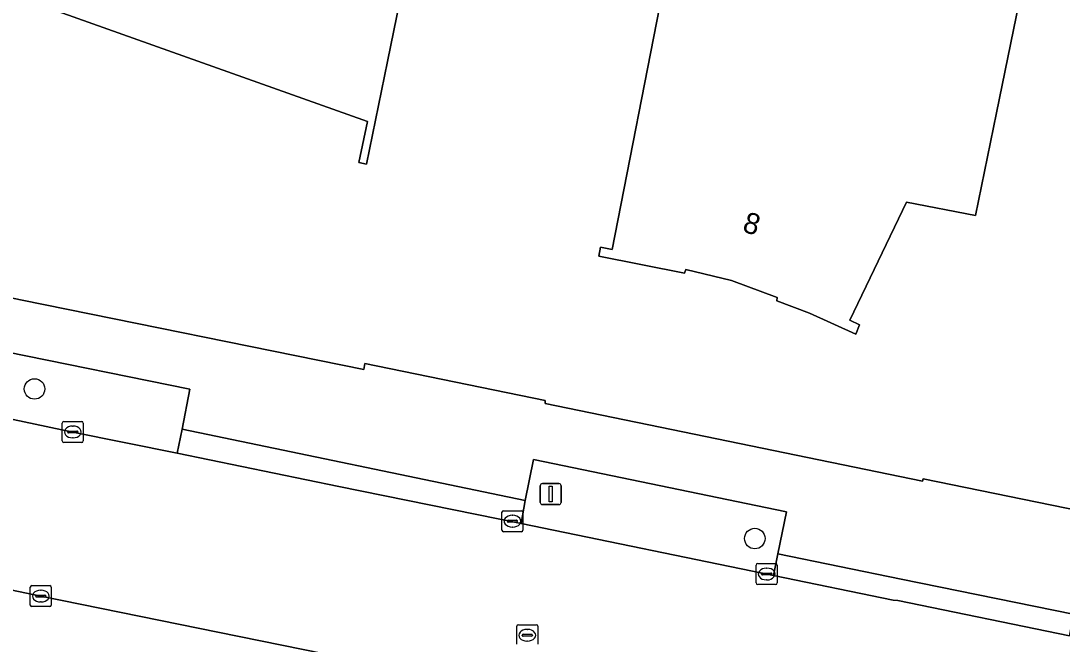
# Model space of a CAD drawing. Extents: x 157692 to 159674, y 381452 to 383291.
# Drawn here: x 158405.21 to 158454.89, y 382506.3 to 382536.02 of the extents above; entities that cross this region are included whole.
import ezdxf

# ---------------------------------------------------------------- set-up
doc = ezdxf.new("R2010")
doc.units = 0
for name, color, linetype in [('IMGEO_Berm_groen', 7, 'Continuous'), ('IMGEO_Boom', 7, 'Continuous'), ('IMGEO_Erf', 7, 'Continuous'), ('IMGEO_Kolk', 7, 'Continuous'), ('IMGEO_Pand', 7, 'Continuous'), ('IMGEO_Pand_nummerreeks', 7, 'Continuous'), ('IMGEO_Rijbaan_lokaal_gesloten', 7, 'Continuous'), ('IMGEO_Rioolput', 7, 'Continuous'), ('IMGEO_Verkeersbordpaal', 7, 'Continuous'), ('IMGEO_Voetpad_open', 7, 'Continuous')]:
    doc.layers.add(name, color=color, linetype=linetype)

msp = doc.modelspace()

# ---------------------------------------------------------------- linework, layer by layer
at = {"layer": 'IMGEO_Berm_groen'}
for points in [[(158404.512, 382520.235), (158397.343, 382521.703), (158396.948, 382519.807), (158396.686, 382518.681), (158403.558, 382517.279), (158407.689, 382516.417), (158412.665, 382515.4), (158412.913, 382516.552), (158413.282, 382518.467)], [(158429.668, 382515.105), (158429.271, 382513.144), (158429.075, 382512.06), (158441.115, 382509.579), (158441.325, 382510.606), (158441.735, 382512.608)]]:
    msp.add_lwpolyline(points, close=True, dxfattribs=at)
at = {"layer": 'IMGEO_Boom'}
for centre in [(158405.866, 382518.47), (158440.224, 382511.335)]:
    msp.add_circle(centre, 0.489, dxfattribs=at)
at = {"layer": 'IMGEO_Erf'}
msp.add_lwpolyline([(158433.635, 382587.514), (158422.704, 382534.083), (158421.702, 382529.184), (158421.332, 382529.263), (158421.754, 382531.222), (158401.249, 382538.524), (158402.764, 382545.932), (158401.107, 382546.252), (158402.108, 382551.151), (158410.506, 382592.231)], close=True, dxfattribs=at)
for points in [[(158462.005, 382581.709), (158451.755, 382531.636), (158450.752, 382526.737), (158447.463, 382527.381), (158444.756, 382521.748), (158445.225, 382521.52), (158445.041, 382521.082), (158442.837, 382522.088), (158441.272, 382522.672), (158441.299, 382522.835), (158439.114, 382523.648), (158436.929, 382524.162), (158436.872, 382523.989), (158432.789, 382524.806), (158432.859, 382525.232), (158433.42, 382525.121), (158435.814, 382537.414)], [(158195.722, 382566.191), (158274.782, 382549.891), (158311.051, 382542.412), (158311.095, 382542.581), (158321.419, 382540.176), (158391.337, 382525.614), (158405.273, 382522.711), (158421.57, 382519.396), (158421.623, 382519.691), (158430.232, 382517.917), (158430.22, 382517.771), (158448.226, 382514.066), (158448.261, 382514.179), (158456.419, 382512.52)]]:
    msp.add_lwpolyline(points, dxfattribs=at)
at = {"layer": 'IMGEO_Kolk'}
for p, q in [((158407.267, 382516.918), (158408.119, 382516.918)), ((158407.192, 382515.992), (158407.192, 382516.844)), ((158407.451, 382516.412), (158407.451, 382516.424)), ((158407.494, 382516.461), (158407.892, 382516.461)), ((158407.68, 382516.698), (158407.705, 382516.698)), ((158407.935, 382516.424), (158407.935, 382516.412)), ((158408.193, 382516.844), (158408.193, 382515.992)), ((158408.119, 382515.918), (158407.267, 382515.918)), ((158407.889, 382516.375), (158407.491, 382516.375)), ((158407.703, 382516.138), (158407.678, 382516.138)), ((158428.163, 382511.738), (158428.163, 382512.59)), ((158428.238, 382512.664), (158429.09, 382512.664)), ((158428.651, 382512.444), (158428.676, 382512.444)), ((158429.164, 382512.59), (158429.164, 382511.738)), ((158428.422, 382512.158), (158428.422, 382512.17)), ((158428.86, 382512.121), (158428.462, 382512.121)), ((158428.465, 382512.207), (158428.863, 382512.207)), ((158428.906, 382512.17), (158428.906, 382512.158)), ((158429.09, 382511.664), (158428.238, 382511.664)), ((158428.674, 382511.884), (158428.649, 382511.884)), ((158440.29, 382509.219), (158440.29, 382510.071)), ((158440.365, 382510.145), (158441.217, 382510.145)), ((158441.291, 382510.071), (158441.291, 382509.219)), ((158440.549, 382509.639), (158440.549, 382509.651)), ((158440.987, 382509.602), (158440.589, 382509.602)), ((158440.592, 382509.688), (158440.99, 382509.688)), ((158440.778, 382509.925), (158440.803, 382509.925)), ((158441.033, 382509.651), (158441.033, 382509.639)), ((158405.666, 382508.165), (158405.666, 382509.017)), ((158405.741, 382509.091), (158406.593, 382509.091)), ((158406.667, 382509.017), (158406.667, 382508.165)), ((158441.217, 382509.145), (158440.365, 382509.145)), ((158440.801, 382509.365), (158440.776, 382509.365)), ((158405.925, 382508.585), (158405.925, 382508.597)), ((158406.363, 382508.548), (158405.965, 382508.548)), ((158405.968, 382508.634), (158406.366, 382508.634)), ((158406.154, 382508.871), (158406.179, 382508.871)), ((158406.409, 382508.597), (158406.409, 382508.585)), ((158406.593, 382508.091), (158405.741, 382508.091)), ((158406.177, 382508.311), (158406.152, 382508.311))]:
    msp.add_line(p, q, dxfattribs=at)
for points in [[(158407.267, 382516.918), (158408.119, 382516.918)], [(158407.192, 382515.992), (158407.192, 382516.844)], [(158408.193, 382516.844), (158408.193, 382515.992)], [(158408.119, 382515.918), (158407.267, 382515.918)], [(158428.163, 382511.738), (158428.163, 382512.59)], [(158428.238, 382512.664), (158429.09, 382512.664)], [(158429.164, 382512.59), (158429.164, 382511.738)], [(158429.09, 382511.664), (158428.238, 382511.664)], [(158440.29, 382509.219), (158440.29, 382510.071)], [(158440.365, 382510.145), (158441.217, 382510.145)], [(158441.291, 382510.071), (158441.291, 382509.219)], [(158405.666, 382508.165), (158405.666, 382509.017)], [(158405.741, 382509.091), (158406.593, 382509.091)], [(158406.667, 382509.017), (158406.667, 382508.165)], [(158441.217, 382509.145), (158440.365, 382509.145)], [(158406.593, 382508.091), (158405.741, 382508.091)]]:
    msp.add_lwpolyline(points, dxfattribs=at)
for centre, radius, start, end in [((158407.269, 382516.842), 0.0765, 91.552, 178.448), ((158407.269, 382516.842), 0.0765, 91.552, 178.448), ((158408.117, 382516.842), 0.0765, 1.552, 88.448), ((158408.117, 382516.842), 0.0765, 1.552, 88.448), ((158407.491, 382516.421), 0.0403, 85.8775, 175.7526), ((158407.488, 382516.411), 0.0366, 178.938, 274.7102), ((158407.892, 382516.418), 0.043, 264.8664, 352.4533), ((158407.896, 382516.423), 0.0386, 1.7309, 96.639), ((158407.269, 382515.994), 0.0765, 181.552, 268.448), ((158407.269, 382515.994), 0.0765, 181.552, 268.448), ((158408.117, 382515.994), 0.0765, 271.552, 358.448), ((158408.117, 382515.994), 0.0765, 271.552, 358.448), ((158428.24, 382512.588), 0.0765, 91.552, 178.448), ((158428.24, 382512.588), 0.0765, 91.552, 178.448), ((158429.088, 382512.588), 0.0765, 1.552, 88.448), ((158429.088, 382512.588), 0.0765, 1.552, 88.448), ((158428.462, 382512.167), 0.0403, 85.8775, 175.7526), ((158428.459, 382512.157), 0.0366, 178.938, 274.7102), ((158428.863, 382512.164), 0.043, 264.8664, 352.4533), ((158428.867, 382512.169), 0.0386, 1.7309, 96.639), ((158428.24, 382511.74), 0.0765, 181.552, 268.448), ((158428.24, 382511.74), 0.0765, 181.552, 268.448), ((158429.088, 382511.74), 0.0765, 271.552, 358.448), ((158429.088, 382511.74), 0.0765, 271.552, 358.448), ((158440.367, 382510.069), 0.0765, 91.552, 178.448), ((158440.367, 382510.069), 0.0765, 91.552, 178.448), ((158441.215, 382510.069), 0.0765, 1.552, 88.448), ((158441.215, 382510.069), 0.0765, 1.552, 88.448), ((158440.589, 382509.648), 0.0403, 85.8775, 175.7526), ((158440.586, 382509.638), 0.0366, 178.938, 274.7102), ((158440.99, 382509.645), 0.043, 264.8664, 352.4533), ((158440.994, 382509.65), 0.0386, 1.7309, 96.639), ((158405.743, 382509.015), 0.0765, 91.552, 178.448), ((158405.743, 382509.015), 0.0765, 91.552, 178.448), ((158406.591, 382509.015), 0.0765, 1.552, 88.448), ((158406.591, 382509.015), 0.0765, 1.552, 88.448), ((158440.367, 382509.221), 0.0765, 181.552, 268.448), ((158440.367, 382509.221), 0.0765, 181.552, 268.448), ((158441.215, 382509.221), 0.0765, 271.552, 358.448), ((158441.215, 382509.221), 0.0765, 271.552, 358.448), ((158405.965, 382508.594), 0.0403, 85.8775, 175.7526), ((158405.962, 382508.584), 0.0366, 178.938, 274.7102), ((158406.366, 382508.591), 0.043, 264.8664, 352.4533), ((158406.37, 382508.596), 0.0386, 1.7309, 96.639), ((158405.743, 382508.167), 0.0765, 181.552, 268.448), ((158405.743, 382508.167), 0.0765, 181.552, 268.448), ((158406.591, 382508.167), 0.0765, 271.552, 358.448), ((158406.591, 382508.167), 0.0765, 271.552, 358.448)]:
    msp.add_arc(centre, radius, start, end, dxfattribs=at)
for centre, major_axis, ratio, start_param, end_param in [((158407.679, 382516.418), (-0.387, 0.002), 0.722429, 4.712389, 7.853982), ((158407.704, 382516.418), (-0.39, 0.002), 0.717154, 1.570796, 4.712389), ((158428.65, 382512.164), (-0.387, 0.002), 0.722429, 4.712389, 7.853982), ((158428.675, 382512.164), (-0.39, 0.002), 0.717154, 1.570796, 4.712389), ((158440.777, 382509.645), (-0.387, 0.002), 0.722429, 4.712389, 7.853982), ((158440.802, 382509.645), (-0.39, 0.002), 0.717154, 1.570796, 4.712389), ((158406.153, 382508.591), (-0.387, 0.002), 0.722429, 4.712389, 7.853982), ((158406.178, 382508.591), (-0.39, 0.002), 0.717154, 1.570796, 4.712389)]:
    msp.add_ellipse(centre, major_axis=major_axis, ratio=ratio, start_param=start_param, end_param=end_param, dxfattribs=at)
at = {"layer": 'IMGEO_Pand'}
msp.add_lwpolyline([(158422.704, 382534.083), (158433.635, 382587.514), (158410.506, 382592.231), (158402.108, 382551.151), (158401.107, 382546.252), (158402.764, 382545.932), (158401.249, 382538.524), (158421.754, 382531.222), (158421.332, 382529.263), (158421.702, 382529.184)], close=True, dxfattribs=at)
msp.add_lwpolyline([(158435.814, 382537.414), (158433.42, 382525.121), (158432.859, 382525.232), (158432.789, 382524.806), (158436.872, 382523.989), (158436.929, 382524.162), (158439.114, 382523.648), (158441.299, 382522.835), (158441.272, 382522.672), (158442.837, 382522.088), (158445.041, 382521.082), (158445.225, 382521.52), (158444.756, 382521.748), (158447.463, 382527.381), (158450.752, 382526.737), (158451.755, 382531.636), (158462.005, 382581.709)], dxfattribs=at)
at = {"layer": 'IMGEO_Rijbaan_lokaal_gesloten'}
for points in [[(158455.234, 382506.703), (158447.039, 382508.382), (158446.823, 382508.402), (158441.115, 382509.579), (158429.075, 382512.06), (158420.38, 382513.822), (158412.665, 382515.4), (158407.689, 382516.417), (158403.558, 382517.279), (158396.686, 382518.681), (158388.786, 382520.283), (158370.569, 382524.027), (158368.871, 382524.339), (158360.924, 382525.998), (158349.553, 382528.338), (158339.525, 382530.385), (158331.802, 382531.993)], [(158326.867, 382524.85), (158347.973, 382520.508), (158348.728, 382520.358), (158359.412, 382518.151), (158360.882, 382517.848), (158368.095, 382516.36), (158373.027, 382515.353), (158377.134, 382514.514), (158388.116, 382512.3), (158403.257, 382509.189), (158406.163, 382508.592), (158408.127, 382508.192), (158414.605, 382506.871), (158419.699, 382505.833), (158426.214, 382504.505), (158433.869, 382502.92), (158436.477, 382502.38), (158441.03, 382501.451), (158447.261, 382500.179), (158448.135, 382500), (158466.8, 382496.177)]]:
    msp.add_lwpolyline(points, dxfattribs=at)
at = {"layer": 'IMGEO_Rioolput'}
for p, q in [((158428.872, 382506.3), (158428.872, 382507.152)), ((158428.947, 382507.226), (158429.799, 382507.226)), ((158429.36, 382507.006), (158429.385, 382507.006)), ((158429.873, 382507.152), (158429.873, 382506.3)), ((158429.131, 382506.72), (158429.131, 382506.732)), ((158429.569, 382506.683), (158429.171, 382506.683)), ((158429.174, 382506.769), (158429.572, 382506.769)), ((158429.615, 382506.732), (158429.615, 382506.72)), ((158429.383, 382506.446), (158429.358, 382506.446))]:
    msp.add_line(p, q, dxfattribs=at)
for points in [[(158428.872, 382506.3), (158428.872, 382507.152)], [(158428.947, 382507.226), (158429.799, 382507.226)], [(158429.873, 382507.152), (158429.873, 382506.3)]]:
    msp.add_lwpolyline(points, dxfattribs=at)
for centre, radius, start, end in [((158428.949, 382507.15), 0.0765, 91.552, 178.448), ((158428.949, 382507.15), 0.0765, 91.552, 178.448), ((158429.797, 382507.15), 0.0765, 1.552, 88.448), ((158429.797, 382507.15), 0.0765, 1.552, 88.448), ((158429.171, 382506.729), 0.0403, 85.8775, 175.7526), ((158429.168, 382506.719), 0.0366, 178.938, 274.7102), ((158429.572, 382506.726), 0.043, 264.8664, 352.4533), ((158429.576, 382506.731), 0.0386, 1.7309, 96.639)]:
    msp.add_arc(centre, radius, start, end, dxfattribs=at)
for centre, major_axis, ratio, start_param, end_param in [((158429.359, 382506.726), (-0.387, 0.002), 0.722429, 4.712389, 7.853982), ((158429.384, 382506.726), (-0.39, 0.002), 0.717154, 1.570796, 4.712389)]:
    msp.add_ellipse(centre, major_axis=major_axis, ratio=ratio, start_param=start_param, end_param=end_param, dxfattribs=at)
at = {"layer": 'IMGEO_Verkeersbordpaal'}
for p, q in [((158430.093, 382513.958), (158430.883, 382513.958)), ((158430.883, 382513.958), (158430.093, 382513.958)), ((158429.993, 382513.058), (158429.993, 382513.858)), ((158429.993, 382513.858), (158429.993, 382513.058)), ((158430.983, 382513.858), (158430.983, 382513.058)), ((158430.983, 382513.058), (158430.983, 382513.858)), ((158430.883, 382512.958), (158430.093, 382512.958)), ((158430.093, 382512.958), (158430.883, 382512.958))]:
    msp.add_line(p, q, dxfattribs=at)
msp.add_lwpolyline([(158430.413, 382513.833), (158430.563, 382513.833), (158430.563, 382513.083), (158430.413, 382513.083), (158430.413, 382513.833)], dxfattribs=at)
for centre, start, end in [((158430.093, 382513.858), 90, 180), ((158430.093, 382513.858), 90, 180), ((158430.883, 382513.858), 0, 90), ((158430.883, 382513.858), 360, 90), ((158430.093, 382513.058), 180, 270), ((158430.093, 382513.058), 180, 270), ((158430.883, 382513.058), 270, 0), ((158430.883, 382513.058), 270, 0)]:
    msp.add_arc(centre, 0.1, start, end, dxfattribs=at)
at = {"layer": 'IMGEO_Voetpad_open'}
for points in [[(158430.22, 382517.771), (158430.232, 382517.917), (158421.623, 382519.691), (158421.57, 382519.396), (158405.273, 382522.711), (158391.337, 382525.614), (158321.419, 382540.176), (158311.095, 382542.581), (158311.051, 382542.412), (158274.782, 382549.891), (158195.722, 382566.191)], [(158332.059, 382533.173), (158339.75, 382531.581), (158340.165, 382533.618), (158361.667, 382529.148), (158361.181, 382527.088), (158369.081, 382525.461), (158369.488, 382527.506), (158389.473, 382523.332), (158389.065, 382521.436), (158396.948, 382519.807), (158397.343, 382521.703), (158404.512, 382520.235), (158413.282, 382518.467), (158412.913, 382516.552), (158429.271, 382513.144), (158429.668, 382515.105), (158441.735, 382512.608), (158441.325, 382510.606), (158447.212, 382509.403), (158455.416, 382507.727)], [(158456.419, 382512.52), (158448.261, 382514.179), (158448.226, 382514.066), (158430.22, 382517.771)]]:
    msp.add_lwpolyline(points, dxfattribs=at)
for points in [[(158412.913, 382516.552), (158412.665, 382515.4), (158420.38, 382513.822), (158429.075, 382512.06), (158429.271, 382513.144)], [(158441.115, 382509.579), (158446.823, 382508.402), (158447.039, 382508.382), (158455.234, 382506.703), (158455.334, 382507.192), (158455.416, 382507.727), (158447.212, 382509.403), (158441.325, 382510.606)], [(158419.699, 382505.833), (158414.605, 382506.871), (158408.127, 382508.192), (158406.163, 382508.592), (158403.257, 382509.189), (158402.698, 382506.162), (158402.173, 382503.317), (158406.934, 382502.34), (158413.381, 382501.016), (158418.333, 382500), (158418.401, 382499.986), (158419.025, 382502.796)]]:
    msp.add_lwpolyline(points, close=True, dxfattribs=at)

# ---------------------------------------------------------------- texts
at = {"layer": 'IMGEO_Pand_nummerreeks'}
msp.add_text('8', height=1, rotation=343.1085, dxfattribs=at).set_placement((158439.587, 382525.988))

doc.saveas('drawing.dxf')
